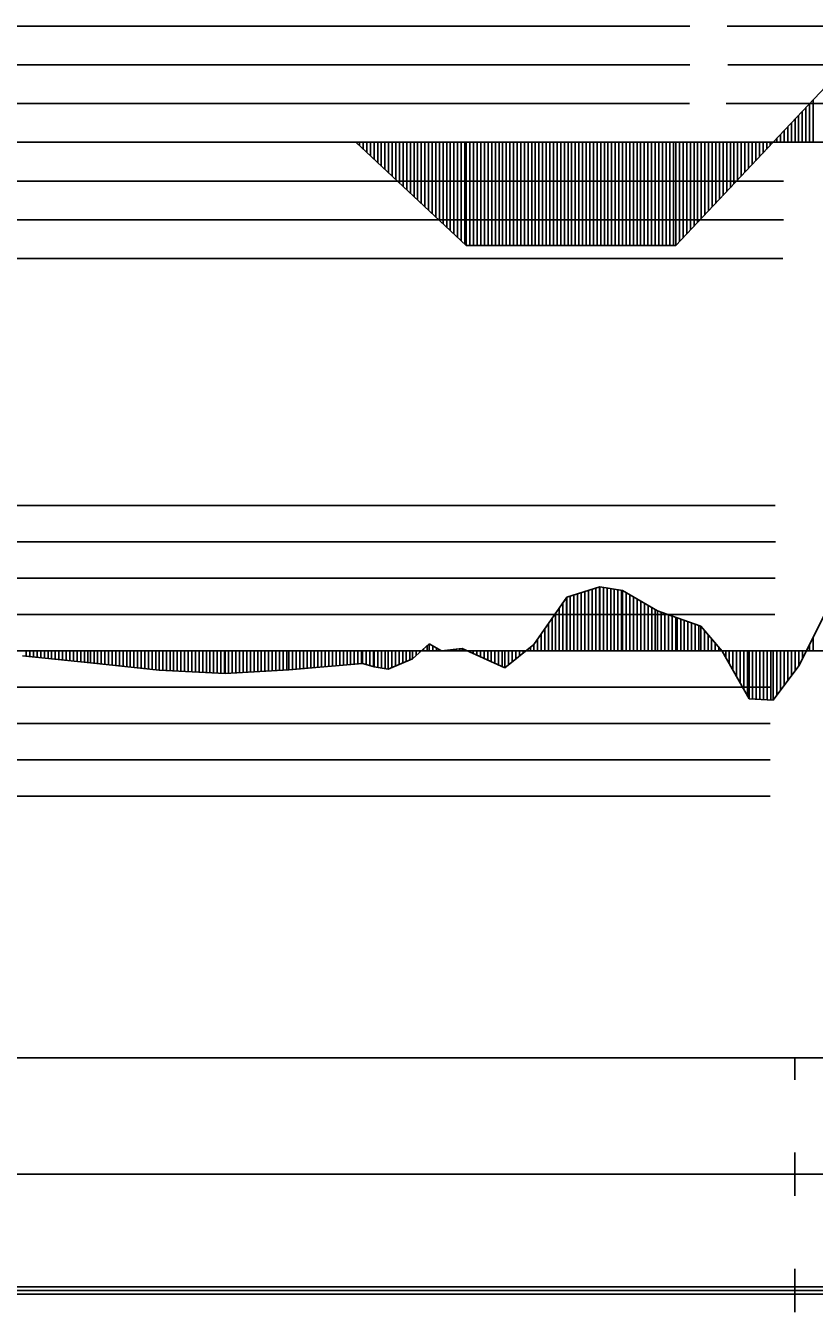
# Model space of a CAD drawing. Extents: x 2 to 10148, y 0 to 380.
# Drawn here: x 6346.8 to 6401, y 196.5 to 285 of the extents above; entities that cross this region are included whole.
import ezdxf

# ---------------------------------------------------------------- set-up
doc = ezdxf.new("R2010")
doc.units = 0
for name, color, linetype in [('POSUN_CARA', 7, 'Continuous'), ('POSUN_RASTR', 7, 'Continuous'), ('RYCHL_RASTR', 7, 'Continuous'), ('ZRYCHL_CARA', 7, 'Continuous'), ('ZRYCHL_RASTR', 7, 'Continuous')]:
    doc.layers.add(name, color=color, linetype=linetype)

msp = doc.modelspace()

# ---------------------------------------------------------------- linework, layer by layer
at = {"layer": 'POSUN_CARA'}
for p, q in [((6383.993, 245.705), (6386.271, 246.422)), ((6385.243, 242), (6385.243, 246.099)), ((6385.493, 242), (6385.493, 246.177)), ((6385.743, 242), (6385.743, 246.256)), ((6385.993, 242), (6385.993, 246.335)), ((6386.243, 242), (6386.243, 246.414)), ((6386.271, 246.422), (6387.843, 246.172)), ((6386.271, 242), (6386.271, 246.422)), ((6386.521, 242), (6386.521, 246.382)), ((6386.771, 242), (6386.771, 246.343)), ((6387.021, 242), (6387.021, 246.303)), ((6387.271, 242), (6387.271, 246.263)), ((6387.521, 242), (6387.521, 246.223)), ((6387.771, 242), (6387.771, 246.183)), ((6387.843, 246.172), (6390.252, 244.769)), ((6387.843, 242), (6387.843, 246.172)), ((6381.734, 242.454), (6383.993, 245.705)), ((6383.734, 242), (6383.734, 245.332)), ((6383.984, 242), (6383.984, 245.692)), ((6383.993, 242), (6383.993, 245.705)), ((6384.243, 242), (6384.243, 245.784)), ((6384.493, 242), (6384.493, 245.862)), ((6384.743, 242), (6384.743, 245.941)), ((6384.993, 242), (6384.993, 246.02)), ((6388.093, 242), (6388.093, 246.026)), ((6388.343, 242), (6388.343, 245.881)), ((6388.593, 242), (6388.593, 245.735)), ((6388.843, 242), (6388.843, 245.59)), ((6389.093, 242), (6389.093, 245.444)), ((6389.343, 242), (6389.343, 245.298)), ((6383.234, 242), (6383.234, 244.613)), ((6383.484, 242), (6383.484, 244.972)), ((6389.593, 242), (6389.593, 245.153)), ((6389.843, 242), (6389.843, 245.007)), ((6390.093, 242), (6390.093, 244.862)), ((6390.252, 244.769), (6391.589, 244.272)), ((6390.252, 242), (6390.252, 244.769)), ((6390.502, 242), (6390.502, 244.676)), ((6390.752, 242), (6390.752, 244.583)), ((6391.002, 242), (6391.002, 244.49)), ((6391.252, 242), (6391.252, 244.397)), ((6399.965, 240.975), (6401.943, 244.91)), ((6382.484, 242), (6382.484, 243.533)), ((6382.734, 242), (6382.734, 243.893)), ((6382.984, 242), (6382.984, 244.253)), ((6391.502, 242), (6391.502, 244.304)), ((6391.589, 244.272), (6393.221, 243.698)), ((6391.589, 242), (6391.589, 244.272)), ((6391.839, 242), (6391.839, 244.184)), ((6392.089, 242), (6392.089, 244.096)), ((6392.339, 242), (6392.339, 244.008)), ((6392.589, 242), (6392.589, 243.92)), ((6392.839, 242), (6392.839, 243.833)), ((6393.089, 242), (6393.089, 243.745)), ((6393.221, 243.698), (6394.688, 241.996)), ((6393.221, 242), (6393.221, 243.698)), ((6381.984, 242), (6381.984, 242.814)), ((6382.234, 242), (6382.234, 243.174)), ((6393.471, 242), (6393.471, 243.408)), ((6393.721, 242), (6393.721, 243.118)), ((6393.971, 242), (6393.971, 242.828)), ((6400.965, 242), (6400.965, 242.964)), ((6346.795, 242), (6346.795, 241.631)), ((6347.045, 242), (6347.045, 241.606)), ((6347.295, 242), (6347.295, 241.581)), ((6347.545, 242), (6347.545, 241.556)), ((6347.795, 242), (6347.795, 241.531)), ((6348.045, 242), (6348.045, 241.506)), ((6348.295, 242), (6348.295, 241.481)), ((6348.545, 242), (6348.545, 241.456)), ((6348.795, 242), (6348.795, 241.431)), ((6349.045, 242), (6349.045, 241.406)), ((6349.295, 242), (6349.295, 241.381)), ((6349.545, 242), (6349.545, 241.355)), ((6349.795, 242), (6349.795, 241.33)), ((6350.045, 242), (6350.045, 241.305)), ((6350.295, 242), (6350.295, 241.28)), ((6350.545, 242), (6350.545, 241.255)), ((6350.795, 242), (6350.795, 241.23)), ((6351.045, 242), (6351.045, 241.205)), ((6351.21, 242), (6351.21, 241.188)), ((6351.46, 242), (6351.46, 241.161)), ((6351.71, 242), (6351.71, 241.134)), ((6351.96, 242), (6351.96, 241.107)), ((6352.21, 242), (6352.21, 241.079)), ((6352.46, 242), (6352.46, 241.052)), ((6352.71, 242), (6352.71, 241.025)), ((6352.96, 242), (6352.96, 240.998)), ((6353.21, 242), (6353.21, 240.971)), ((6353.46, 242), (6353.46, 240.943)), ((6353.71, 242), (6353.71, 240.916)), ((6353.96, 242), (6353.96, 240.889)), ((6354.21, 242), (6354.21, 240.862)), ((6354.46, 242), (6354.46, 240.834)), ((6354.71, 242), (6354.71, 240.807)), ((6354.96, 242), (6354.96, 240.78)), ((6355.21, 242), (6355.21, 240.753)), ((6355.46, 242), (6355.46, 240.726)), ((6355.71, 242), (6355.71, 240.698)), ((6355.942, 242), (6355.942, 240.673)), ((6356.192, 242), (6356.192, 240.661)), ((6356.442, 242), (6356.442, 240.649)), ((6356.692, 242), (6356.692, 240.637)), ((6356.942, 242), (6356.942, 240.625)), ((6357.192, 242), (6357.192, 240.613)), ((6357.442, 242), (6357.442, 240.601)), ((6357.692, 242), (6357.692, 240.589)), ((6357.942, 242), (6357.942, 240.577)), ((6358.192, 242), (6358.192, 240.564)), ((6358.442, 242), (6358.442, 240.552)), ((6358.692, 242), (6358.692, 240.54)), ((6358.942, 242), (6358.942, 240.528)), ((6359.192, 242), (6359.192, 240.516)), ((6359.442, 242), (6359.442, 240.504)), ((6359.692, 242), (6359.692, 240.492)), ((6359.942, 242), (6359.942, 240.48)), ((6360.192, 242), (6360.192, 240.468)), ((6360.442, 242), (6360.442, 240.456)), ((6360.476, 242), (6360.476, 240.454)), ((6360.726, 242), (6360.726, 240.468)), ((6360.976, 242), (6360.976, 240.482)), ((6361.226, 242), (6361.226, 240.496)), ((6361.476, 242), (6361.476, 240.51)), ((6361.726, 242), (6361.726, 240.524)), ((6361.976, 242), (6361.976, 240.538)), ((6362.226, 242), (6362.226, 240.552)), ((6362.476, 242), (6362.476, 240.566)), ((6362.726, 242), (6362.726, 240.579)), ((6362.976, 242), (6362.976, 240.593)), ((6363.226, 242), (6363.226, 240.607)), ((6363.476, 242), (6363.476, 240.621)), ((6363.726, 242), (6363.726, 240.635)), ((6363.976, 242), (6363.976, 240.649)), ((6364.226, 242), (6364.226, 240.663)), ((6364.476, 242), (6364.476, 240.677)), ((6364.726, 242), (6364.726, 240.691)), ((6364.874, 242), (6364.874, 240.699)), ((6365.124, 242), (6365.124, 240.72)), ((6365.374, 242), (6365.374, 240.742)), ((6365.624, 242), (6365.624, 240.763)), ((6365.874, 242), (6365.874, 240.784)), ((6366.124, 242), (6366.124, 240.805)), ((6366.374, 242), (6366.374, 240.826)), ((6366.624, 242), (6366.624, 240.848)), ((6366.874, 242), (6366.874, 240.869)), ((6367.124, 242), (6367.124, 240.89)), ((6367.374, 242), (6367.374, 240.911)), ((6367.624, 242), (6367.624, 240.932)), ((6367.874, 242), (6367.874, 240.954)), ((6368.124, 242), (6368.124, 240.975)), ((6368.374, 242), (6368.374, 240.996)), ((6368.624, 242), (6368.624, 241.017)), ((6368.874, 242), (6368.874, 241.038)), ((6369.124, 242), (6369.124, 241.06)), ((6369.374, 242), (6369.374, 241.081)), ((6369.624, 242), (6369.624, 241.102)), ((6369.874, 242), (6369.874, 241.123)), ((6369.949, 242), (6369.949, 241.13)), ((6370.199, 242), (6370.199, 241.059)), ((6370.449, 242), (6370.449, 240.989)), ((6370.699, 242), (6370.699, 240.919)), ((6370.749, 242), (6370.749, 240.905)), ((6370.999, 242), (6370.999, 240.865)), ((6371.249, 242), (6371.249, 240.826)), ((6371.499, 242), (6371.499, 240.786)), ((6371.705, 242), (6371.705, 240.754)), ((6371.955, 242), (6371.955, 240.859)), ((6372.205, 242), (6372.205, 240.964)), ((6372.455, 242), (6372.455, 241.069)), ((6372.705, 242), (6372.705, 241.174)), ((6372.955, 242), (6372.955, 241.279)), ((6373.205, 242), (6373.205, 241.384)), ((6373.384, 241.459), (6374.536, 242.481)), ((6373.384, 242), (6373.384, 241.459)), ((6373.634, 242), (6373.634, 241.681)), ((6373.884, 242), (6373.884, 241.903)), ((6374.134, 242), (6374.134, 242.125)), ((6374.384, 242), (6374.384, 242.347)), ((6374.536, 242.481), (6375.387, 242.003)), ((6374.536, 242), (6374.536, 242.481)), ((6374.786, 242), (6374.786, 242.34)), ((6375.036, 242), (6375.036, 242.2)), ((6375.286, 242), (6375.286, 242.06)), ((6375.387, 242.003), (6376.805, 242.167)), ((6375.387, 242), (6375.387, 242.003)), ((6375.637, 242), (6375.637, 242.032)), ((6375.887, 242), (6375.887, 242.061)), ((6376.137, 242), (6376.137, 242.09)), ((6376.387, 242), (6376.387, 242.119)), ((6376.637, 242), (6376.637, 242.148)), ((6376.805, 242.167), (6379.745, 240.842)), ((6376.805, 242), (6376.805, 242.167)), ((6377.055, 242), (6377.055, 242.054)), ((6377.305, 242), (6377.305, 241.942)), ((6377.555, 242), (6377.555, 241.829)), ((6377.805, 242), (6377.805, 241.716)), ((6378.055, 242), (6378.055, 241.604)), ((6378.305, 242), (6378.305, 241.491)), ((6378.555, 242), (6378.555, 241.378)), ((6378.805, 242), (6378.805, 241.266)), ((6379.055, 242), (6379.055, 241.153)), ((6379.305, 242), (6379.305, 241.04)), ((6379.555, 242), (6379.555, 240.928)), ((6379.745, 240.842), (6381.734, 242.454)), ((6379.745, 242), (6379.745, 240.842)), ((6379.995, 242), (6379.995, 241.045)), ((6380.245, 242), (6380.245, 241.247)), ((6380.495, 242), (6380.495, 241.45)), ((6380.745, 242), (6380.745, 241.652)), ((6380.995, 242), (6380.995, 241.855)), ((6381.245, 242), (6381.245, 242.057)), ((6381.495, 242), (6381.495, 242.26)), ((6381.734, 242), (6381.734, 242.454)), ((6394.221, 242), (6394.221, 242.538)), ((6394.471, 242), (6394.471, 242.248)), ((6394.688, 242), (6394.688, 241.996)), ((6394.688, 241.996), (6396.543, 238.697)), ((6394.938, 242), (6394.938, 241.552)), ((6395.188, 242), (6395.188, 241.107)), ((6395.438, 242), (6395.438, 240.662)), ((6395.688, 242), (6395.688, 240.217)), ((6395.938, 242), (6395.938, 239.772)), ((6396.188, 242), (6396.188, 239.328)), ((6396.438, 242), (6396.438, 238.883)), ((6396.543, 242), (6396.543, 238.697)), ((6396.793, 242), (6396.793, 238.684)), ((6397.043, 242), (6397.043, 238.671)), ((6397.293, 242), (6397.293, 238.659)), ((6397.543, 242), (6397.543, 238.646)), ((6397.793, 242), (6397.793, 238.633)), ((6398.043, 242), (6398.043, 238.62)), ((6398.214, 242), (6398.214, 238.612)), ((6398.464, 242), (6398.464, 238.949)), ((6398.714, 242), (6398.714, 239.286)), ((6398.964, 242), (6398.964, 239.624)), ((6399.214, 242), (6399.214, 239.961)), ((6399.464, 242), (6399.464, 240.299)), ((6399.714, 242), (6399.714, 240.636)), ((6399.964, 242), (6399.964, 240.974)), ((6399.965, 242), (6399.965, 240.975)), ((6400.215, 242), (6400.215, 241.472)), ((6400.465, 242), (6400.465, 241.969)), ((6400.715, 242), (6400.715, 242.467)), ((6346.545, 241.657), (6351.21, 241.188)), ((6351.21, 241.188), (6355.942, 240.673)), ((6364.874, 240.699), (6369.949, 241.13)), ((6369.949, 241.13), (6370.749, 240.905)), ((6370.749, 240.905), (6371.705, 240.754)), ((6371.705, 240.754), (6373.384, 241.459)), ((6398.214, 238.612), (6399.965, 240.975)), ((6355.942, 240.673), (6360.476, 240.454)), ((6360.476, 240.454), (6364.874, 240.699)), ((6396.543, 238.697), (6398.214, 238.612))]:
    msp.add_line(p, q, dxfattribs=at)
at = {"layer": 'POSUN_RASTR'}
for p, q in [((6202, 252), (6398.341, 252)), ((6202, 249.5), (6398.371, 249.5)), ((6202, 247), (6398.341, 247)), ((6202, 244.5), (6398.326, 244.5)), ((5974.91, 242), (6872.958, 242)), ((6202, 239.5), (6398, 239.5)), ((6202, 237), (6398, 237)), ((6202, 234.5), (6398, 234.5)), ((6202, 232), (6398, 232))]:
    msp.add_line(p, q, dxfattribs=at)
at = {"layer": 'RYCHL_RASTR'}
for p, q in [((5971.058, 214), (6871.344, 214)), ((6399.687, 212.5), (6399.687, 214)), ((6399.687, 204.5), (6399.687, 207.5)), ((5971.085, 206), (6871.33, 206)), ((6399.687, 196.5), (6399.687, 199.5)), ((5971.287, 198.25), (6871.33, 198.25)), ((5971.287, 198), (6871.33, 198)), ((5971.307, 197.75), (6871.33, 197.75))]:
    msp.add_line(p, q, dxfattribs=at)
at = {"layer": 'ZRYCHL_CARA'}
for p, q in [((6398.208, 277), (6405.759, 285.019)), ((6400.958, 277), (6400.958, 279.921)), ((6399.958, 277), (6399.958, 278.859)), ((6400.208, 277), (6400.208, 279.124)), ((6400.458, 277), (6400.458, 279.39)), ((6400.708, 277), (6400.708, 279.655)), ((6399.208, 277), (6399.208, 278.062)), ((6399.458, 277), (6399.458, 278.328)), ((6399.708, 277), (6399.708, 278.593)), ((6398.458, 277), (6398.458, 277.266)), ((6398.708, 277), (6398.708, 277.531)), ((6398.958, 277), (6398.958, 277.797)), ((5974.91, 277), (6872.958, 277)), ((6369.485, 277), (6377.085, 269.906)), ((6369.735, 277), (6369.735, 276.767)), ((6369.985, 277), (6369.985, 276.533)), ((6370.235, 277), (6370.235, 276.3)), ((6370.485, 277), (6370.485, 276.067)), ((6370.735, 277), (6370.735, 275.833)), ((6370.985, 277), (6370.985, 275.6)), ((6371.235, 277), (6371.235, 275.367)), ((6371.485, 277), (6371.485, 275.133)), ((6371.735, 277), (6371.735, 274.9)), ((6371.985, 277), (6371.985, 274.666)), ((6372.235, 277), (6372.235, 274.433)), ((6372.485, 277), (6372.485, 274.2)), ((6372.735, 277), (6372.735, 273.966)), ((6372.985, 277), (6372.985, 273.733)), ((6373.235, 277), (6373.235, 273.5)), ((6373.485, 277), (6373.485, 273.266)), ((6373.735, 277), (6373.735, 273.033)), ((6373.985, 277), (6373.985, 272.8)), ((6374.235, 277), (6374.235, 272.566)), ((6374.485, 277), (6374.485, 272.333)), ((6374.735, 277), (6374.735, 272.1)), ((6374.985, 277), (6374.985, 271.866)), ((6375.235, 277), (6375.235, 271.633)), ((6375.485, 277), (6375.485, 271.399)), ((6375.735, 277), (6375.735, 271.166)), ((6375.985, 277), (6375.985, 270.933)), ((6376.235, 277), (6376.235, 270.699)), ((6376.485, 277), (6376.485, 270.466)), ((6376.735, 277), (6376.735, 270.233)), ((6376.985, 277), (6376.985, 269.999)), ((6377.085, 277), (6377.085, 269.906)), ((6377.335, 277), (6377.335, 269.906)), ((6377.585, 277), (6377.585, 269.906)), ((6377.835, 277), (6377.835, 269.906)), ((6378.085, 277), (6378.085, 269.906)), ((6378.335, 277), (6378.335, 269.906)), ((6378.585, 277), (6378.585, 269.906)), ((6378.835, 277), (6378.835, 269.906)), ((6379.085, 277), (6379.085, 269.906)), ((6379.335, 277), (6379.335, 269.906)), ((6379.585, 277), (6379.585, 269.906)), ((6379.835, 277), (6379.835, 269.906)), ((6380.085, 277), (6380.085, 269.906)), ((6380.335, 277), (6380.335, 269.906)), ((6380.585, 277), (6380.585, 269.906)), ((6380.835, 277), (6380.835, 269.906)), ((6381.085, 277), (6381.085, 269.906)), ((6381.335, 277), (6381.335, 269.906)), ((6381.585, 277), (6381.585, 269.906)), ((6381.835, 277), (6381.835, 269.906)), ((6382.085, 277), (6382.085, 269.906)), ((6382.335, 277), (6382.335, 269.906)), ((6382.585, 277), (6382.585, 269.906)), ((6382.835, 277), (6382.835, 269.906)), ((6383.085, 277), (6383.085, 269.906)), ((6383.335, 277), (6383.335, 269.906)), ((6383.585, 277), (6383.585, 269.906)), ((6383.835, 277), (6383.835, 269.906)), ((6384.085, 277), (6384.085, 269.906)), ((6384.335, 277), (6384.335, 269.906)), ((6384.585, 277), (6384.585, 269.906)), ((6384.835, 277), (6384.835, 269.906)), ((6385.085, 277), (6385.085, 269.906)), ((6385.335, 277), (6385.335, 269.906)), ((6385.585, 277), (6385.585, 269.906)), ((6385.835, 277), (6385.835, 269.906)), ((6386.085, 277), (6386.085, 269.906)), ((6386.335, 277), (6386.335, 269.906)), ((6386.585, 277), (6386.585, 269.906)), ((6386.835, 277), (6386.835, 269.906)), ((6387.085, 277), (6387.085, 269.906)), ((6387.335, 277), (6387.335, 269.906)), ((6387.585, 277), (6387.585, 269.906)), ((6387.835, 277), (6387.835, 269.906)), ((6388.085, 277), (6388.085, 269.906)), ((6388.335, 277), (6388.335, 269.906)), ((6388.585, 277), (6388.585, 269.906)), ((6388.835, 277), (6388.835, 269.906)), ((6389.085, 277), (6389.085, 269.906)), ((6389.335, 277), (6389.335, 269.906)), ((6389.585, 277), (6389.585, 269.906)), ((6389.835, 277), (6389.835, 269.906)), ((6390.085, 277), (6390.085, 269.906)), ((6390.335, 277), (6390.335, 269.906)), ((6390.585, 277), (6390.585, 269.906)), ((6390.835, 277), (6390.835, 269.906)), ((6391.085, 277), (6391.085, 269.906)), ((6391.335, 277), (6391.335, 269.906)), ((6391.508, 277), (6391.508, 269.906)), ((6391.508, 269.906), (6398.208, 277)), ((6391.758, 277), (6391.758, 270.171)), ((6392.008, 277), (6392.008, 270.435)), ((6392.258, 277), (6392.258, 270.7)), ((6392.508, 277), (6392.508, 270.965)), ((6392.758, 277), (6392.758, 271.23)), ((6393.008, 277), (6393.008, 271.494)), ((6393.258, 277), (6393.258, 271.759)), ((6393.508, 277), (6393.508, 272.024)), ((6393.758, 277), (6393.758, 272.289)), ((6394.008, 277), (6394.008, 272.553)), ((6394.258, 277), (6394.258, 272.818)), ((6394.508, 277), (6394.508, 273.083)), ((6394.758, 277), (6394.758, 273.347)), ((6395.008, 277), (6395.008, 273.612)), ((6395.258, 277), (6395.258, 273.877)), ((6395.508, 277), (6395.508, 274.142)), ((6395.758, 277), (6395.758, 274.406)), ((6396.008, 277), (6396.008, 274.671)), ((6396.258, 277), (6396.258, 274.936)), ((6396.508, 277), (6396.508, 275.2)), ((6396.758, 277), (6396.758, 275.465)), ((6397.008, 277), (6397.008, 275.73)), ((6397.258, 277), (6397.258, 275.995)), ((6397.508, 277), (6397.508, 276.259)), ((6397.758, 277), (6397.758, 276.524)), ((6398.008, 277), (6398.008, 276.789)), ((6377.085, 269.906), (6391.508, 269.906))]:
    msp.add_line(p, q, dxfattribs=at)
at = {"layer": 'ZRYCHL_RASTR'}
for p, q in [((6202, 285), (6392.466, 285)), ((6395.048, 285), (6608, 285)), ((6202, 282.333), (6392.466, 282.333)), ((6395.094, 282.333), (6608, 282.333)), ((6202, 279.667), (6392.457, 279.667)), ((6394.967, 279.667), (6608, 279.667)), ((6202, 274.333), (6398.91, 274.333)), ((6202, 271.667), (6398.91, 271.667)), ((6202, 269), (6398.877, 269))]:
    msp.add_line(p, q, dxfattribs=at)

doc.saveas('drawing.dxf')
